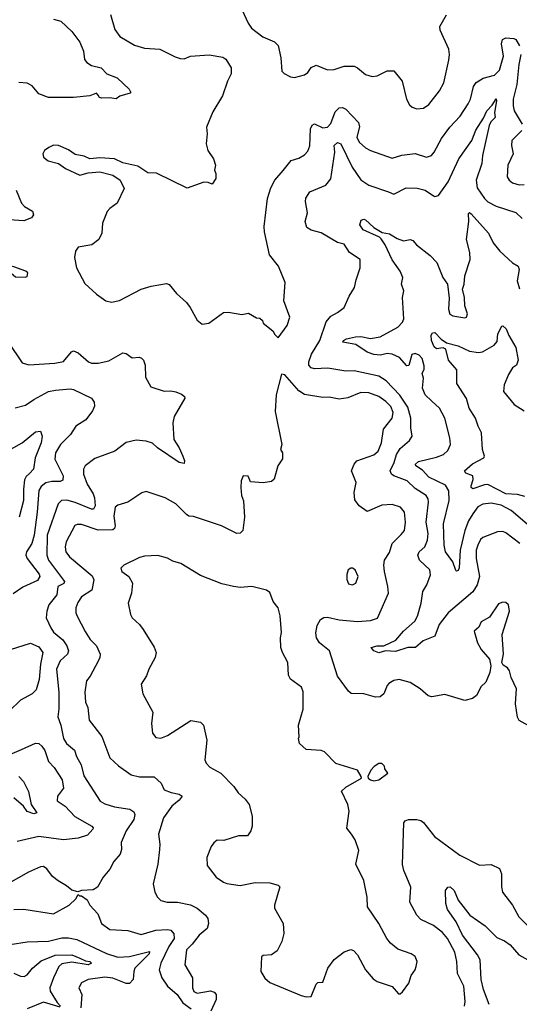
# Model space of a CAD drawing. Extents: x 2133489 to 2292442, y 756223 to 916462.
# Tile 289 of 463: x 2192110 to 2195136, y 884986 to 890947. Entities that reach past the tile are written whole.
import ezdxf

# ---------------------------------------------------------------- set-up
doc = ezdxf.new("R2010")
doc.units = 0

msp = doc.modelspace()

# ---------------------------------------------------------------- linework, layer by layer
at = {"layer": '0CON20XD'}
for points in [[(2192658.9, 890978.9), (2192687, 890887), (2192716.7, 890845), (2192805, 890791.9), (2192865, 890773.3), (2192958, 890768), (2193051.1, 890721.1), (2193081.7, 890711.7), (2193105, 890710), (2193145, 890726.2), (2193257, 890733), (2193340.2, 890720.2), (2193358.3, 890708.3), (2193391.4, 890655), (2193391.2, 890618.8), (2193367.5, 890575), (2193338.8, 890485), (2193280.3, 890389.7), (2193240.8, 890295), (2193245.7, 890255), (2193238.6, 890195), (2193249.2, 890155), (2193284, 890105), (2193296.2, 890065), (2193290, 890035), (2193297.5, 890015), (2193297.5, 889985), (2193275, 889950), (2193251.7, 889961.7), (2193225, 889963.3), (2193125, 889926.7), (2192937.7, 890017.7), (2192885, 890020), (2192825, 890059.2), (2192735, 890080.8), (2192685, 890103.8), (2192595, 890110), (2192535, 890103.3), (2192499.7, 890119.7), (2192445, 890131.4), (2192405, 890158.6), (2192345, 890184), (2192315, 890186), (2192287, 890173), (2192260, 890155), (2192250.8, 890135), (2192254.5, 890114.5), (2192281.7, 890091.7), (2192345.8, 890075.8), (2192386.4, 890046.4), (2192475, 890006.2), (2192525, 890020), (2192595, 890026.2), (2192674.4, 890004.4), (2192718.8, 889975), (2192743.3, 889925), (2192700.8, 889835), (2192655, 889804), (2192639.2, 889785), (2192610.8, 889715), (2192606.8, 889653.2), (2192588.8, 889615), (2192547.3, 889582.7), (2192465, 889568.8), (2192448, 889545), (2192442.3, 889507.7), (2192453.3, 889445), (2192505, 889350), (2192574.4, 889284.4), (2192632.5, 889245), (2192665, 889236), (2192715, 889246), (2192845.6, 889314.4), (2192907, 889333), (2192998.8, 889348.8), (2193015, 889343.3), (2193058.8, 889288.8), (2193120, 889235), (2193143.3, 889205), (2193185, 889127.5), (2193215, 889102.5), (2193255, 889110), (2193345, 889173.3), (2193375, 889176.7), (2193455, 889162.5), (2193495, 889170), (2193545, 889142.5), (2193565, 889140), (2193580, 889125), (2193585, 889110), (2193643, 889063), (2193655, 889040), (2193675, 889020), (2193729.2, 889095), (2193745.7, 889145.7), (2193708.6, 889245), (2193718, 889355), (2193676.7, 889455), (2193622.7, 889522.7), (2193591.9, 889661.9), (2193589.6, 889695), (2193610, 889865), (2193630.7, 889929.3), (2193654.2, 889975), (2193705, 890034), (2193754.2, 890095), (2193801.4, 890108.6), (2193835, 890129.2), (2193855, 890150), (2193867.2, 890182.8), (2193871.2, 890285), (2193881.2, 890308.8), (2193895, 890315.6), (2193945, 890292.4), (2193975, 890295.4), (2193995, 890317.1), (2194021.4, 890388.6), (2194045, 890412.5), (2194065, 890415.5), (2194085, 890405.5), (2194161.9, 890325), (2194167.4, 890297.4), (2194151.5, 890235), (2194165, 890204.3), (2194205, 890170), (2194235, 890154.4), (2194365, 890107.5), (2194425, 890126.7), (2194505, 890135.8), (2194574.3, 890114.3), (2194603.3, 890125), (2194620, 890145), (2194665, 890228), (2194714.4, 890295), (2194777.2, 890362.8), (2194825, 890436.2), (2194840.6, 890465), (2194857.9, 890542.1), (2194874.6, 890565.4), (2194916.7, 890593.3), (2194985, 890610.9), (2195015, 890641.9), (2195039.7, 890725), (2195028.7, 890801.3), (2195033.7, 890826.3), (2195055, 890835.7), (2195103, 890833), (2195115, 890826.7), (2195137.5, 890787.5)], [(2193457.5, 891005), (2193492.9, 890925), (2193514.3, 890895), (2193583.3, 890843.3), (2193652.6, 890812.6), (2193675, 890790), (2193691.9, 890715), (2193697.5, 890635), (2193711.2, 890621.2), (2193750.5, 890600.5), (2193775, 890596.2), (2193835, 890612.5), (2193855, 890626.2), (2193875, 890656.7), (2193905, 890671.2), (2193975, 890642), (2194015, 890645.8), (2194075, 890666), (2194135, 890666), (2194155.8, 890655.8), (2194203.3, 890615), (2194245, 890602), (2194275, 890606.2), (2194335, 890636.7), (2194375, 890636.7), (2194426, 890575), (2194452.5, 890465), (2194471.3, 890431.3), (2194486.8, 890416.8), (2194515, 890407.1), (2194555, 890410.8), (2194587.8, 890432.2), (2194651.9, 890515), (2194677.8, 890565), (2194709.3, 890700.7), (2194711.9, 890735), (2194708.8, 890768.8), (2194656.7, 890883.3), (2194654.1, 890905.9), (2194693.8, 890975)], [(2192315, 890950.6), (2192358.5, 890938.5), (2192425.4, 890875.4), (2192475, 890811.2), (2192496.9, 890755), (2192502.5, 890705), (2192516.4, 890686.4), (2192545, 890668.5), (2192604, 890655), (2192638.6, 890618.6), (2192700, 890595), (2192773.8, 890525), (2192782.5, 890505), (2192778.8, 890501.2), (2192716.1, 890483.9), (2192695, 890466.7), (2192654.1, 890474.1), (2192605, 890470.8), (2192593.8, 890475), (2192585, 890490), (2192575, 890502.5), (2192534.3, 890485.7), (2192435, 890475.6), (2192285, 890475.6), (2192225, 890497.1), (2192185, 890546), (2192155, 890562.9), (2192105, 890565.6)], [(2195145.6, 890735), (2195132.7, 890675), (2195121.6, 890555), (2195099.3, 890465), (2195097.8, 890425), (2195104.7, 890395), (2195153.6, 890315)], [(2195139.5, 887775), (2195055, 887839.5), (2195035, 887847.8), (2195003.6, 887846.4), (2194915, 887812.5), (2194901.1, 887798.9), (2194883.6, 887765), (2194875.4, 887735), (2194873.8, 887685), (2194893.6, 887575), (2194879.6, 887525), (2194855, 887482.9), (2194705, 887356.5), (2194650.8, 887285), (2194625, 887214.3), (2194553.4, 887186.6), (2194506.7, 887145), (2194460, 887145), (2194385, 887120.6), (2194325, 887125.6), (2194285, 887113.2), (2194255, 887124.6), (2194238, 887145), (2194275, 887156.3), (2194315, 887156.1), (2194388.9, 887191.1), (2194433.6, 887245), (2194503.1, 887305), (2194518.7, 887335), (2194541.1, 887415), (2194551.2, 887485), (2194575.7, 887524.3), (2194597.3, 887585), (2194593.1, 887615), (2194532.1, 887675), (2194521.2, 887705), (2194529.5, 887725), (2194564.4, 887755.6), (2194580.5, 887795), (2194583.1, 887836.9), (2194571.1, 887905), (2194586.6, 888025), (2194583.2, 888045), (2194570.9, 888065), (2194505, 888108.1), (2194455.6, 888155), (2194374.8, 888184.8), (2194361.1, 888195), (2194353.6, 888215), (2194377.2, 888265), (2194391.2, 888315), (2194415, 888350.9), (2194470.5, 888399.5), (2194486.7, 888425), (2194478.8, 888475), (2194478.4, 888535), (2194461.2, 888601.2), (2194412.9, 888672.9), (2194330.2, 888760.2), (2194285, 888788.2), (2194135, 888821.3), (2194085, 888819.5), (2193976, 888836), (2193895, 888833.5), (2193875, 888839.8), (2193860.5, 888855), (2193860.8, 888875), (2193877.6, 888922.4), (2193928, 889005), (2193965, 889118), (2193995, 889152.5), (2194035, 889172.9), (2194075, 889203.8), (2194105, 889273.3), (2194138.2, 889325), (2194147.4, 889372.6), (2194172, 889445), (2194171.2, 889495), (2194106.8, 889536.8), (2194075, 889587.1), (2194035, 889598.5), (2193935, 889655.4), (2193875, 889672.1), (2193848.3, 889688.3), (2193839.1, 889725), (2193852.1, 889777.9), (2193840.6, 889845), (2193843.4, 889866.6), (2193866.6, 889903.4), (2193964.4, 889945.6), (2193995, 889983.8), (2194018.2, 890145), (2194015.4, 890185), (2194035, 890203.3), (2194055, 890194.5), (2194123.5, 890053.5), (2194176.8, 889976.8), (2194225, 889945.6), (2194343.8, 889903.8), (2194375, 889890.8), (2194451.4, 889928.6), (2194517.4, 889927.4), (2194565.4, 889915.4), (2194615, 889879.2), (2194625, 889875.8), (2194646.9, 889883.1), (2194704.7, 889965.3), (2194768.8, 890105), (2194848, 890215), (2194872, 890278), (2194919, 890351), (2194938, 890395), (2194970.6, 890429.4), (2194995, 890466.5), (2194998.2, 890455), (2194985.3, 890385), (2194988.8, 890355), (2194962.4, 890327.6), (2194952.7, 890305), (2194913.5, 890123.5), (2194909.1, 890075), (2194875.3, 889975), (2194879.6, 889929.6), (2194924.1, 889864.1), (2194945, 889844.4), (2194995, 889818.5), (2195115, 889780), (2195152.8, 889742.8)], [(2195150.5, 890275), (2195089.4, 890215), (2195087.5, 890185), (2195097.8, 890135), (2195067.1, 890065), (2195062.5, 889995), (2195074.4, 889975), (2195095, 889958.5), (2195135, 889946.2), (2195165, 889948.2)], [(2192088.8, 889915), (2192121.2, 889835), (2192140, 889815), (2192187, 889787), (2192193.3, 889765), (2192182.3, 889747.7), (2192135, 889728), (2192045.7, 889734.3)], [(2195182.3, 887892.3), (2195085.9, 887975.9), (2195025, 888007.1), (2194965, 888020), (2194915, 888013.9), (2194885, 887997.1), (2194854.3, 887955.7), (2194827.8, 887912.2), (2194805.6, 887854.4), (2194777.7, 887735), (2194772.1, 887627.9), (2194765, 887611.2), (2194755, 887607.5), (2194751.7, 887611.7), (2194732.1, 887665), (2194688.5, 887725), (2194680.4, 887765), (2194675.9, 887895), (2194710.5, 888035), (2194709.2, 888095), (2194688.3, 888128.3), (2194587.5, 888177.5), (2194549.3, 888219.3), (2194510, 888245), (2194507.9, 888255), (2194525, 888272.4), (2194635, 888297.7), (2194675.8, 888315), (2194702.2, 888337.8), (2194718.5, 888375), (2194715.6, 888414.4), (2194684.5, 888535), (2194652.2, 888595), (2194606.1, 888636.1), (2194565.7, 888675), (2194550, 888715), (2194555.7, 888775.7), (2194547.5, 888805), (2194559.3, 888830.7), (2194558.9, 888851.1), (2194546.6, 888895), (2194528.8, 888915), (2194505, 888925.8), (2194485, 888919.4), (2194466.8, 888853.2), (2194455, 888850), (2194410.5, 888900.5), (2194365, 888920.8), (2194335.3, 888925.3), (2194295, 888916.5), (2194255, 888919.1), (2194213.9, 888933.9), (2194145, 888980.7), (2194066.2, 888995), (2194071.4, 889005), (2194088.8, 889015), (2194143.5, 889026.5), (2194175, 889027.6), (2194235, 889016.4), (2194292.8, 889027.2), (2194399.2, 889085), (2194427.5, 889115), (2194435.7, 889135), (2194429.1, 889265), (2194435.7, 889305), (2194422.9, 889345), (2194429.4, 889385), (2194414.5, 889425), (2194365, 889491.9), (2194323.4, 889583.4), (2194299.3, 889619.3), (2194289.6, 889629.6), (2194190.8, 889675), (2194170.4, 889705), (2194177.9, 889732.1), (2194195, 889739.2), (2194205, 889734.3), (2194255, 889687.5), (2194305, 889658), (2194350.2, 889650.2), (2194395, 889621.9), (2194435, 889608.6), (2194475, 889615.7), (2194490.6, 889610.6), (2194512.6, 889582.6), (2194595, 889519.5), (2194635.9, 889475.9), (2194672.9, 889385), (2194700.8, 889345), (2194710.3, 889260.3), (2194707.8, 889195), (2194715, 889163.8), (2194733.3, 889153.3), (2194805, 889140.8), (2194816, 889145), (2194822.5, 889165), (2194805.6, 889215), (2194802.9, 889265), (2194790.8, 889315), (2194802.5, 889345), (2194806.7, 889396.7), (2194838.8, 889495), (2194836.5, 889536.5), (2194815.8, 889615.8), (2194830.7, 889725), (2194827.7, 889772.3), (2194835, 889778.6), (2194845, 889771.9), (2194948.9, 889655), (2194977.9, 889595), (2195017.5, 889545), (2195095, 889473.8), (2195128.8, 889455), (2195134, 889434), (2195121.9, 889365), (2195137, 889317)], [(2192143, 889387), (2192155, 889392.5), (2192160, 889415), (2192147.5, 889425), (2192075, 889451.2), (2192041.7, 889458.3), (2192025, 889452.5), (2192013, 889437), (2192045, 889423.3), (2192085, 889388.8), (2192143, 889387)], [(2195170, 888060), (2195125, 888071.6), (2195055, 888076.9), (2194945, 888132.7), (2194925, 888131.5), (2194855, 888107.1), (2194845, 888114), (2194844.7, 888124.7), (2194856.5, 888163.5), (2194853.3, 888185), (2194811.5, 888201.5), (2194803.2, 888215), (2194853.2, 888256.8), (2194921.4, 888295), (2194924.3, 888305), (2194911.8, 888345), (2194907.1, 888445), (2194886.1, 888485), (2194869.6, 888535), (2194832.1, 888595), (2194815, 888654.2), (2194758.1, 888745), (2194757, 888827), (2194706.6, 888885), (2194691.3, 888951.3), (2194675, 888960.9), (2194635, 888953.6), (2194620.3, 888965), (2194604.2, 889005), (2194602.6, 889037.4), (2194609.2, 889050.8), (2194625, 889051.9), (2194662.6, 889012.6), (2194695, 888989.4), (2194765, 888971.1), (2194835, 888939.2), (2194888.3, 888931.7), (2194913.6, 888936.4), (2194984.3, 888975.7), (2195000.9, 888999.1), (2195006, 889045), (2195029.3, 889090.7), (2195035, 889093.8), (2195055.3, 889075), (2195071.3, 889035), (2195115, 888962.5), (2195128.2, 888885), (2195118.6, 888855), (2195095, 888838), (2195071.1, 888798.9), (2195044.5, 888735), (2195040.5, 888695), (2195105, 888617.8), (2195165, 888577.8)], [(2192042.7, 888992.7), (2192125, 888870), (2192165, 888858), (2192322.5, 888867.5), (2192375, 888878.1), (2192423.7, 888936.3), (2192435, 888941.4), (2192465, 888930), (2192526.2, 888876.2), (2192545, 888867.5), (2192585, 888867.3), (2192648.8, 888881.2), (2192735, 888930), (2192755, 888925.8), (2192790.3, 888900.3), (2192834.1, 888904.1), (2192847.9, 888897.9), (2192860, 888885), (2192870, 888855), (2192872.8, 888782.8), (2192904.4, 888724.4), (2192985, 888698), (2193025, 888700), (2193055, 888694.3), (2193088.9, 888678.9), (2193107.5, 888665), (2193110, 888655), (2193045.8, 888545), (2193037.1, 888505), (2193044.2, 888405), (2193076.2, 888355), (2193098.6, 888305), (2193107.5, 888275), (2193105, 888260), (2193075, 888265.8), (2192945.4, 888355.4), (2192915, 888383.1), (2192875.8, 888394.2), (2192815, 888401.9), (2192755, 888387.1), (2192686.2, 888335), (2192565, 888289.4), (2192505.8, 888245), (2192495.6, 888225), (2192497.1, 888195), (2192518.2, 888135), (2192555.2, 888075.2), (2192562.7, 888052.7), (2192566.7, 888003.3), (2192556.9, 887983.1), (2192545, 887982.7), (2192445, 888024.3), (2192395, 888038.4), (2192364.1, 888035.9), (2192342.1, 888015), (2192276.4, 887825), (2192273.3, 887705), (2192283.8, 887675), (2192382.2, 887545), (2192377.4, 887532.6), (2192340, 887515), (2192334.6, 887465), (2192286.3, 887403.7), (2192273.8, 887365), (2192270, 887325), (2192298.8, 887265), (2192315, 887239.5), (2192371.7, 887191.7), (2192395.3, 887155), (2192405.5, 887125), (2192398.6, 887105), (2192355.5, 887065), (2192332.8, 887015), (2192346.8, 886875), (2192346.7, 886775), (2192340, 886725), (2192359.1, 886675), (2192375.5, 886595), (2192394, 886564), (2192441.9, 886525), (2192453.6, 886485), (2192482.1, 886435), (2192499.3, 886369.3), (2192596.7, 886215), (2192625, 886198.8), (2192685, 886181.8), (2192776.6, 886166.6), (2192801.8, 886151.8), (2192806.9, 886135), (2192802.1, 886105), (2192755.7, 886035), (2192736.5, 885993.5), (2192724.2, 885965), (2192727.3, 885922.7), (2192718, 885895), (2192680.3, 885849.7), (2192656.3, 885803.7), (2192615, 885756.2), (2192581.4, 885695), (2192555, 885678.6), (2192484.4, 885675.6), (2192463, 885667), (2192425, 885676), (2192393.8, 885703.8), (2192342.2, 885732.2), (2192309.2, 885759.2), (2192274.2, 885805), (2192255, 885819.4), (2192235, 885817.8), (2192163.8, 885785), (2192042.7, 885717.3)], [(2195211.7, 886661.7), (2195135, 886703.8), (2195124, 886724), (2195112.5, 886805), (2195118.6, 886895), (2195087.1, 886965), (2195076.7, 887005), (2195063.4, 887023.4), (2195038.8, 887038.8), (2195030, 887055), (2195040, 887105), (2195032.2, 887225), (2195076.7, 887365), (2195070, 887405), (2195055, 887418.1), (2195035, 887420), (2195010.4, 887409.6), (2194955, 887330), (2194905, 887301.2), (2194890.8, 887269.2), (2194862.5, 887245), (2194882.2, 887175), (2194905, 887133.8), (2194956.1, 887076.1), (2194963.3, 887035), (2194956.4, 886993.6), (2194933.6, 886936.4), (2194905, 886910), (2194875.7, 886854.3), (2194853, 886837), (2194805, 886824), (2194685, 886862), (2194605, 886847.1), (2194583.3, 886853.3), (2194535.5, 886895.5), (2194475, 886932.9), (2194408.3, 886951.7), (2194375, 886946.9), (2194345, 886927.1), (2194334.4, 886915), (2194315, 886866.2), (2194292.9, 886847.1), (2194264.2, 886845.8), (2194195, 886865.5), (2194117.3, 886867.3), (2194101.2, 886881.2), (2194035, 886972.5), (2193985.7, 887125), (2193925, 887174.4), (2193906.8, 887205), (2193903.8, 887235), (2193911.9, 887278.1), (2193931.4, 887315), (2193952.8, 887327.2), (2193975, 887330), (2194045, 887313.9), (2194155, 887303.1), (2194235, 887309.2), (2194276.6, 887323.4), (2194342.5, 887475), (2194340.4, 887515), (2194318.9, 887605), (2194316.2, 887645), (2194318.5, 887675), (2194349.8, 887720.2), (2194365, 887776), (2194421.1, 887828.9), (2194440, 887855), (2194446.7, 887905), (2194440.8, 887965), (2194415.2, 887995.2), (2194365, 888011.5), (2194302.9, 888007.1), (2194215, 887970), (2194165, 888002.5), (2194140.3, 888040.3), (2194135.8, 888085), (2194147.5, 888145), (2194120, 888215), (2194135.8, 888255), (2194151.2, 888275), (2194255, 888312.7), (2194281.8, 888335), (2194301.8, 888385), (2194312.2, 888467.8), (2194365.6, 888535), (2194372.4, 888567.6), (2194356.7, 888605), (2194327.5, 888635), (2194285, 888664.4), (2194225, 888688.2), (2194175, 888689.6), (2194097, 888657), (2194045, 888648.9), (2193985, 888661.4), (2193945, 888659.2), (2193835, 888676.7), (2193800.3, 888700.3), (2193715, 888797.5), (2193695, 888800), (2193664, 888675), (2193657.5, 888575), (2193697.5, 888375), (2193690, 888345), (2193702.5, 888325), (2193701.7, 888288.3), (2193672.5, 888245), (2193651.2, 888165), (2193635, 888150), (2193585, 888142), (2193508.3, 888148.3), (2193493, 888183), (2193462.5, 888185), (2193451.2, 888155), (2193450, 888115), (2193454, 888065), (2193464.4, 888034.4), (2193471.4, 887935), (2193461.2, 887855), (2193445, 887837.5), (2193425, 887836.7), (2193333.1, 887883.1), (2193162, 887938), (2193135, 887941.2), (2193120, 887950), (2193055.3, 888015.3), (2192991.3, 888051.3), (2192875, 888089.2), (2192848.8, 888081.2), (2192765, 888025.7), (2192705, 888007.1), (2192687.5, 887995), (2192679.4, 887940.6), (2192688.2, 887881.8), (2192683.9, 887866.1), (2192675, 887859.1), (2192585, 887855.9), (2192485, 887890.9), (2192458.7, 887891.3), (2192444.2, 887885), (2192391.9, 887785), (2192385.6, 887755), (2192389.4, 887725), (2192410.8, 887695), (2192549.2, 887579.2), (2192559.1, 887555), (2192547.5, 887492.5), (2192485, 887451.9), (2192461.7, 887418.3), (2192449.5, 887385), (2192449.5, 887355), (2192457.5, 887335), (2192506.4, 887243.6), (2192537.1, 887195), (2192574.4, 887155), (2192598, 887105), (2192596, 887085), (2192585, 887063.3), (2192537.4, 886972.6), (2192515, 886943.3), (2192504.4, 886875), (2192508.1, 886815), (2192523.1, 886783.1), (2192530.6, 886705), (2192607.9, 886607.9), (2192656.8, 886476.8), (2192708.7, 886428.7), (2192785, 886375.6), (2192835, 886363.3), (2192925, 886362), (2192966.2, 886325), (2192985, 886284), (2193027.6, 886267.6), (2193075, 886258.8), (2193093.1, 886245), (2193075, 886221.2), (2193030.9, 886185), (2192980, 886115), (2192950, 886015), (2192959.5, 885955), (2192956.8, 885923.2), (2192947.1, 885835), (2192917.8, 885715), (2192927.5, 885665), (2192943.7, 885633.7), (2192965, 885614.2), (2193003.3, 885603.3), (2193065, 885603.9), (2193145, 885587.3), (2193185, 885567.5), (2193235.8, 885525), (2193250, 885505), (2193254, 885475), (2193244.5, 885445.5), (2193196.4, 885405), (2193155, 885349.5), (2193119.6, 885315), (2193110.5, 885225), (2193156.7, 885146.7), (2193155.6, 885085), (2193165, 885062.5), (2193185, 885053.6), (2193265, 885066.9), (2193288.4, 885058.4), (2193299.5, 885045), (2193298.9, 885015), (2193267.7, 884945)], [(2192083.1, 888596.9), (2192145, 888612.7), (2192195, 888647.9), (2192284.8, 888695.2), (2192325.9, 888704.1), (2192415, 888710.8), (2192435, 888707.1), (2192545.7, 888655.7), (2192560.9, 888630.9), (2192562.6, 888607.4), (2192551.1, 888578.9), (2192510, 888525), (2192449.4, 888485), (2192418.6, 888435), (2192357.9, 888375), (2192326.8, 888325), (2192323.1, 888285), (2192373.6, 888185), (2192371.9, 888158.1), (2192355, 888150.7), (2192305, 888151.6), (2192267.3, 888142.7), (2192239.5, 888120.5), (2192225, 888095.8), (2192216.1, 887965), (2192198, 887825), (2192184.3, 887775.7), (2192150.5, 887725), (2192147.1, 887705), (2192155, 887684.4), (2192228.8, 887588.8), (2192232.4, 887575), (2192218.1, 887551.9), (2192129.8, 887510.2), (2192070.3, 887469.7)], [(2191985, 888307.3), (2192124.8, 888385.2), (2192205, 888451.1), (2192235.8, 888455.8), (2192246, 888426), (2192239.8, 888385), (2192203.9, 888295), (2192192.7, 888225), (2192169.3, 888199.3), (2192148.8, 888181.2), (2192139.2, 888160.8), (2192132.3, 888105), (2192133.3, 888035), (2192106, 887935)], [(2193845, 885031.2), (2193875, 885033.3), (2193905, 885107.5), (2193915, 885117.5), (2193945, 885120), (2193976.7, 885205), (2194014.1, 885255.9), (2194075, 885303.3), (2194115, 885316.7), (2194130.7, 885310.7), (2194156.1, 885286.1), (2194203.3, 885195), (2194250.5, 885140.5), (2194275, 885123.3), (2194365, 885092.5), (2194405, 885050), (2194415, 885050), (2194428.3, 885061.7), (2194466.1, 885113.9), (2194480.5, 885159.5), (2194505.9, 885194.1), (2194511.2, 885215), (2194516.7, 885245), (2194504.1, 885274.1), (2194480.3, 885290.3), (2194400.3, 885320.3), (2194355.6, 885355.6), (2194333.1, 885383.1), (2194284, 885475), (2194215.8, 885575), (2194214, 885635), (2194193.8, 885735), (2194146.2, 885835), (2194163, 885917), (2194142, 885982), (2194120, 886015), (2194091.7, 886051.7), (2194105.9, 886155.9), (2194096.2, 886195), (2194058.8, 886275), (2194085, 886301.2), (2194180, 886355), (2194177.5, 886365), (2194155, 886402.5), (2194025, 886443.8), (2193955, 886513.8), (2193935, 886521.2), (2193845, 886527.5), (2193803.9, 886563.9), (2193797.5, 886595), (2193802.5, 886605), (2193798.8, 886675), (2193827, 886773), (2193827.3, 886877.3), (2193816.7, 886905), (2193750, 886955), (2193738.8, 886978.8), (2193734.2, 887055), (2193700.8, 887115), (2193691.4, 887145), (2193690, 887205), (2193696.4, 887236.4), (2193687.3, 887337.3), (2193675.9, 887385.9), (2193646, 887425), (2193625, 887478.8), (2193605, 887493.8), (2193515, 887514.4), (2193445, 887509.2), (2193405, 887514.2), (2193335, 887532), (2193205, 887581.2), (2193085, 887654), (2193038.3, 887668.3), (2193005, 887687.5), (2192946.4, 887703.6), (2192865, 887698.8), (2192835, 887691.2), (2192740, 887645), (2192723, 887627), (2192727.5, 887605), (2192770, 887575), (2192794, 887535), (2192786.9, 887475), (2192767.1, 887415), (2192781.4, 887345), (2192792, 887325), (2192836, 887285), (2192858, 887255), (2192925, 887147.5), (2192935.9, 887115.9), (2192931.2, 887085), (2192891.2, 887015), (2192878.8, 886975), (2192846.4, 886923.6), (2192856.2, 886865), (2192916.2, 886755), (2192908, 886685), (2192913.8, 886626.2), (2192935, 886600), (2192965, 886596.2), (2193005, 886612.5), (2193146.8, 886703.2), (2193204.3, 886694.3), (2193224, 886675), (2193244, 886585), (2193231.2, 886465), (2193238.8, 886445), (2193261.5, 886421.5), (2193328.8, 886385), (2193406.7, 886305), (2193433.3, 886265), (2193475, 886227.5), (2193498.8, 886195), (2193518.8, 886125), (2193518.8, 886065), (2193510, 886035), (2193490, 886005), (2193435, 886006.2), (2193347, 885977), (2193305, 885980), (2193286.1, 885963.9), (2193269.3, 885940.7), (2193242.5, 885875), (2193246.2, 885825), (2193300, 885755), (2193343.8, 885725), (2193365, 885717.5), (2193445, 885704.5), (2193535, 885724), (2193625, 885721.2), (2193676, 885706), (2193686, 885696), (2193653.3, 885585), (2193653, 885567), (2193706.2, 885475), (2193710, 885415), (2193698, 885365), (2193669.7, 885310.3), (2193635.8, 885284.2), (2193585, 885281.2), (2193575, 885272.5), (2193570, 885185), (2193595, 885143.3), (2193625, 885118), (2193815, 885038.8), (2193845, 885031.2)], [(2194125, 887524.3), (2194145.7, 887535), (2194160, 887575), (2194141.2, 887615), (2194125, 887626.7), (2194115, 887626.7), (2194100, 887615), (2194091.7, 887588.3), (2194091.7, 887558.3), (2194101.7, 887531.7), (2194125, 887524.3)], [(2192055, 887132.8), (2192175, 887171.1), (2192225, 887149.4), (2192250.9, 887115), (2192235.2, 887044.8), (2192228.1, 886951.9), (2192209.8, 886890.2), (2192185, 886864.4), (2192114, 886826), (2192047.6, 886762.4)], [(2192065, 886504), (2192121.5, 886528.5), (2192205, 886565.6), (2192225, 886564.4), (2192245, 886549.4), (2192262.6, 886522.6), (2192284.8, 886454.8), (2192318.9, 886418.9), (2192367.9, 886345), (2192375.5, 886295), (2192338.6, 886245), (2192337.1, 886217.1), (2192385, 886184.2), (2192443.1, 886123.1), (2192547.1, 886065), (2192555.7, 886055), (2192553.5, 886045), (2192520.4, 886009.6), (2192465, 885990.8), (2192375, 885982.3), (2192225, 886000.9), (2192095, 885972.2)], [(2194255, 886338.8), (2194285, 886344), (2194340, 886385), (2194321.7, 886411.7), (2194318.3, 886428.3), (2194303, 886443), (2194285, 886442.5), (2194257.5, 886425), (2194236.4, 886403.6), (2194217.5, 886365), (2194220, 886355), (2194235, 886343.8), (2194255, 886338.8)], [(2192104.1, 886364.1), (2192133.8, 886333.8), (2192163.7, 886273.7), (2192180, 886195), (2192214, 886145), (2192195, 886139.2), (2192155, 886153.1), (2192132.3, 886185), (2192075, 886234.7)], [(2194804.4, 884975), (2194807.4, 885002.6), (2194798.8, 885095), (2194762, 885172), (2194756.8, 885245), (2194745, 885300.8), (2194701.2, 885385), (2194671.2, 885421.2), (2194615, 885462.1), (2194538.3, 885498.3), (2194515, 885524.3), (2194473.5, 885605), (2194479.1, 885695), (2194455, 885754), (2194436.5, 885795), (2194428.7, 885831.3), (2194435.7, 886084.3), (2194443.5, 886096.5), (2194463.9, 886103.9), (2194515, 886104.2), (2194538.5, 886098.5), (2194555, 886086), (2194621.4, 886001.4), (2194775, 885888), (2194895, 885827.5), (2194965, 885831.1), (2195015, 885808.8), (2195028.1, 885775), (2195027, 885697), (2195034.4, 885664.4), (2195094.2, 885585), (2195131.9, 885515), (2195185, 885462.2)], [(2194953.4, 884985), (2194918, 885075), (2194904.8, 885135), (2194898, 885255), (2194882.5, 885285), (2194791.8, 885405), (2194752.9, 885485), (2194700.5, 885560.5), (2194690.5, 885595), (2194688.4, 885675), (2194701.9, 885695), (2194716.1, 885696.1), (2194741.1, 885675), (2194765, 885616.7), (2194835.5, 885525), (2194929.9, 885459.9), (2195000.2, 885390.2), (2195045, 885369.6), (2195080.6, 885345), (2195132.9, 885285), (2195187.8, 885255)], [(2192075, 885558.8), (2192135, 885562), (2192315, 885532.9), (2192410, 885585), (2192450, 885625), (2192465, 885650), (2192472.5, 885642.5), (2192485, 885642.5), (2192517.7, 885617.7), (2192534, 885585), (2192583.2, 885533.2), (2192604.6, 885474.6), (2192655, 885438.2), (2192765, 885431.8), (2192845, 885407.8), (2192934.7, 885435.3), (2193005, 885439.2), (2193024.7, 885434.7), (2193043.1, 885413.1), (2193045.9, 885385), (2193013.5, 885335), (2192965.3, 885235), (2192954.1, 885194.1), (2192971.1, 885145), (2193005, 885094.6), (2193064.6, 885045), (2193098.8, 884995), (2193147.5, 884957.5)], [(2192052.4, 885347.6), (2192155, 885363.9), (2192285, 885367.7), (2192365, 885387.3), (2192405, 885387.6), (2192455, 885378.7), (2192635, 885292.6), (2192705, 885272), (2192775, 885274.7), (2192895.7, 885305), (2192895, 885291.9), (2192807.9, 885205), (2192800.2, 885185), (2192796.4, 885136.4), (2192775, 885110.8), (2192755, 885111.3), (2192675, 885143.6), (2192625, 885149.8), (2192524, 885136), (2192484.3, 885115), (2192468.6, 885085), (2192485.7, 885045), (2192480, 884965)], [(2192075, 885174.6), (2192115, 885155.6), (2192136.3, 885153.7), (2192155, 885164.4), (2192186.5, 885205), (2192240.5, 885249.5), (2192325, 885283.6), (2192425, 885284.7), (2192475, 885264.6)], [(2192475, 885264.6), (2192508.3, 885248.3), (2192535, 885244.2), (2192545.7, 885235), (2192524.7, 885224.7), (2192425, 885240.5), (2192365, 885230.6), (2192347.3, 885215), (2192314.8, 885145.2), (2192293.2, 885085), (2192294.6, 885065.4), (2192336.5, 884996.5), (2192357.1, 884975)], [(2192355, 884968.8), (2192255, 884998.1), (2192155, 884957.8)]]:
    msp.add_lwpolyline(points, dxfattribs=at)

doc.saveas('drawing.dxf')
